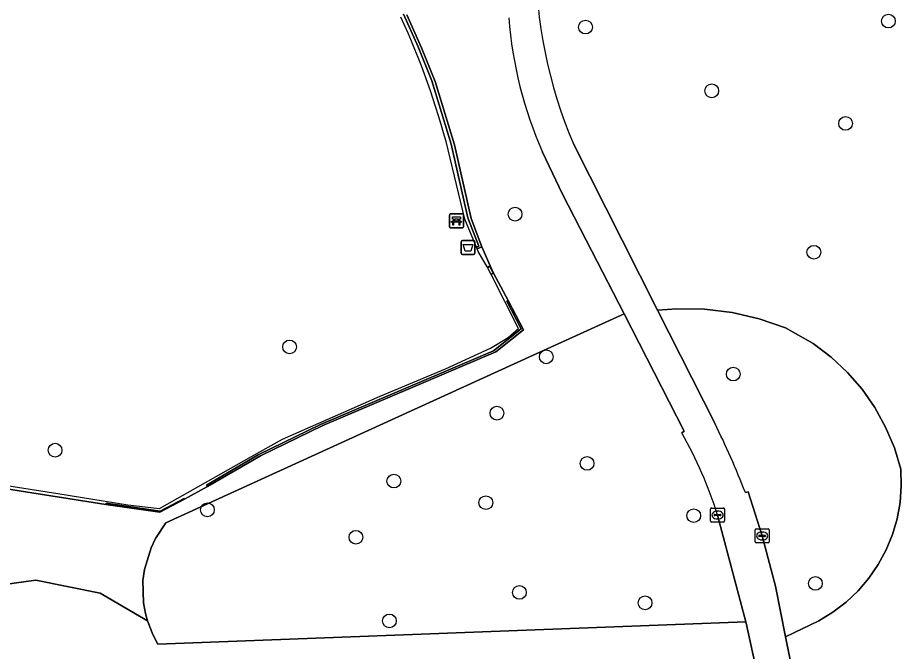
# Model space of a CAD drawing. Extents: x 160732 to 162107, y 387428 to 388479.
# Drawn here: x 160842.6 to 160905.5, y 387720.7 to 387765.8 of the extents above; entities that cross this region are included whole.
import ezdxf

# ---------------------------------------------------------------- set-up
doc = ezdxf.new("R2010")
doc.units = 0
for name, color, linetype in [('IMGEO_Afvalbak', 7, 'Continuous'), ('IMGEO_Bank', 7, 'Continuous'), ('IMGEO_Boom', 7, 'Continuous'), ('IMGEO_Gemengd_bos', 7, 'Continuous'), ('IMGEO_Groenvoorziening', 7, 'Continuous'), ('IMGEO_Haag', 7, 'Continuous'), ('IMGEO_Hek', 7, 'Continuous'), ('IMGEO_Kolk', 7, 'Continuous'), ('IMGEO_Voetpad_open', 7, 'Continuous')]:
    doc.layers.add(name, color=color, linetype=linetype)

msp = doc.modelspace()

# ---------------------------------------------------------------- linework, layer by layer
at = {"layer": 'IMGEO_Afvalbak'}
for p, q in [((160874.14, 387749.072), (160874.14, 387749.872)), ((160874.14, 387749.872), (160874.14, 387749.072)), ((160874.24, 387749.972), (160875.03, 387749.972)), ((160875.03, 387749.972), (160874.24, 387749.972)), ((160875.13, 387749.872), (160875.13, 387749.072)), ((160875.13, 387749.072), (160875.13, 387749.872)), ((160875.03, 387748.972), (160874.24, 387748.972)), ((160874.24, 387748.972), (160875.03, 387748.972))]:
    msp.add_line(p, q, dxfattribs=at)
msp.add_lwpolyline([(160874.283, 387749.686), (160874.987, 387749.686), (160874.838, 387749.216), (160874.432, 387749.216), (160874.283, 387749.686)], dxfattribs=at)
for centre, start, end in [((160874.24, 387749.872), 90, 180), ((160874.24, 387749.872), 90, 180), ((160875.03, 387749.872), 0, 90), ((160875.03, 387749.872), 360, 90), ((160874.24, 387749.072), 180, 270), ((160874.24, 387749.072), 180, 270), ((160875.03, 387749.072), 270, 0), ((160875.03, 387749.072), 270, 0)]:
    msp.add_arc(centre, 0.1, start, end, dxfattribs=at)
at = {"layer": 'IMGEO_Bank'}
for p, q in [((160873.308, 387750.945), (160873.308, 387751.786)), ((160873.308, 387751.786), (160873.308, 387750.945)), ((160873.383, 387751.87), (160874.224, 387751.87)), ((160874.224, 387751.87), (160873.383, 387751.87)), ((160873.617, 387751.376), (160873.617, 387751.482)), ((160873.661, 387751.482), (160873.661, 387751.376)), ((160873.949, 387751.488), (160873.667, 387751.488)), ((160873.955, 387751.376), (160873.955, 387751.482)), ((160873.999, 387751.482), (160873.999, 387751.376)), ((160874.308, 387751.795), (160874.308, 387750.954)), ((160874.308, 387750.954), (160874.308, 387751.795)), ((160874.233, 387750.87), (160873.392, 387750.87)), ((160873.392, 387750.87), (160874.233, 387750.87)), ((160874.005, 387751.268), (160873.612, 387751.268)), ((160873.667, 387751.37), (160873.949, 387751.37))]:
    msp.add_line(p, q, dxfattribs=at)
for points in [[(160873.611, 387751.488), (160873.525, 387751.488), (160873.525, 387751.649), (160874.088, 387751.649), (160874.088, 387751.488), (160874.005, 387751.488)], [(160873.555, 387751.268), (160873.413, 387751.268), (160873.525, 387751.37), (160873.611, 387751.37)], [(160873.605, 387751.261), (160873.605, 387751.054), (160873.562, 387751.054), (160873.562, 387751.261)], [(160874.005, 387751.37), (160874.088, 387751.37), (160874.2, 387751.268), (160874.061, 387751.268)], [(160874.055, 387751.261), (160874.055, 387751.054), (160874.011, 387751.054), (160874.011, 387751.261)]]:
    msp.add_lwpolyline(points, dxfattribs=at)
for centre, radius, start, end in [((160873.386, 387751.792), 0.0779, 92.4484, 184.28452), ((160873.386, 387751.792), 0.0779, 92.4484, 184.28452), ((160873.61, 387751.481), 0.00671, 2.89567, 87.10433), ((160873.667, 387751.481), 0.00671, 92.89567, 177.10433), ((160873.949, 387751.481), 0.00671, 2.89567, 87.10433), ((160874.006, 387751.481), 0.00671, 92.89567, 177.10433), ((160874.23, 387751.792), 0.0779, 2.4484, 94.28452), ((160874.23, 387751.792), 0.0779, 2.4484, 94.28452), ((160873.386, 387750.948), 0.0779, 182.4484, 274.28452), ((160873.386, 387750.948), 0.0779, 182.4484, 274.28452), ((160873.555, 387751.261), 0.00671, 2.89567, 87.10433), ((160873.612, 387751.261), 0.00671, 92.89567, 177.10433), ((160873.61, 387751.377), 0.00671, 272.89567, 357.10433), ((160873.667, 387751.377), 0.00671, 182.89567, 267.10433), ((160873.949, 387751.377), 0.00671, 272.89567, 357.10433), ((160874.006, 387751.377), 0.00671, 182.89567, 267.10433), ((160874.004, 387751.261), 0.00671, 2.89567, 87.10433), ((160874.061, 387751.261), 0.00671, 92.89567, 177.10433), ((160874.23, 387750.948), 0.0779, 272.4484, 4.28452), ((160874.23, 387750.948), 0.0779, 272.4484, 4.28452)]:
    msp.add_arc(centre, radius, start, end, dxfattribs=at)
at = {"layer": 'IMGEO_Boom'}
for centre in [(160904.571, 387765.606), (160883, 387765.171), (160891.988, 387760.632), (160901.523, 387758.314), (160877.985, 387751.846), (160899.263, 387749.13), (160861.925, 387742.393), (160880.207, 387741.685), (160893.525, 387740.454), (160876.69, 387737.67), (160845.223, 387735.032), (160883.114, 387734.089), (160869.352, 387732.83), (160856.072, 387730.783), (160875.903, 387731.294), (160890.706, 387730.368), (160866.647, 387728.828), (160899.377, 387725.543), (160878.289, 387724.905), (160887.24, 387724.157), (160869.034, 387722.871)]:
    msp.add_circle(centre, 0.489, dxfattribs=at)
at = {"layer": 'IMGEO_Gemengd_bos'}
for points in [[(160870.28, 387766.052), (160871.32, 387763.706), (160872.299, 387761.289), (160873.672, 387756.788), (160874.861, 387751.529), (160875.627, 387749.518), (160876.213, 387748.165), (160876.458, 387747.635), (160877.483, 387745.7), (160878.582, 387743.598), (160876.608, 387742.035), (160864.287, 387736.795), (160859.845, 387734.626), (160856.074, 387732.434), (160854.449, 387731.538), (160852.69, 387730.61), (160848.844, 387731.158), (160841.776, 387732.282)], [(160853.124, 387729.855), (160879.232, 387741.77), (160885.747, 387744.743), (160883.047, 387750), (160881.367, 387753.27), (160879.947, 387756.267)], [(160837.821, 387724.94), (160843.856, 387725.764), (160848.429, 387724.849), (160851.798, 387722.887), (160851.658, 387723.395), (160851.517, 387724.17), (160851.481, 387725.742), (160851.586, 387726.523), (160852.064, 387728.087), (160852.378, 387728.739), (160853.124, 387729.855)]]:
    msp.add_lwpolyline(points, dxfattribs=at)
msp.add_arc((160906.476, 387768.025), 29.018, 184.30898, 203.90422, dxfattribs=at)
at = {"layer": 'IMGEO_Groenvoorziening'}
for points in [[(160841.776, 387732.282), (160848.844, 387731.158), (160848.857, 387731.249), (160852.714, 387730.699), (160854.416, 387731.601), (160854.449, 387731.538), (160856.074, 387732.434), (160856, 387732.549), (160859.69, 387734.694), (160864.132, 387736.863), (160876.453, 387742.103), (160878.427, 387743.666), (160877.389, 387745.652), (160877.483, 387745.7), (160876.458, 387747.635), (160876.285, 387747.542), (160876.271, 387747.57), (160876.416, 387747.648), (160876.195, 387748.125), (160876.034, 387748.039), (160876.022, 387748.063), (160876.213, 387748.165), (160875.627, 387749.518), (160875.286, 387749.375), (160875.234, 387749.501), (160875.395, 387749.571), (160874.629, 387751.582), (160873.44, 387756.841), (160872.067, 387761.342), (160871.088, 387763.759), (160870.048, 387766.105)], [(160870.048, 387766.105), (160871.088, 387763.759), (160872.067, 387761.342), (160873.44, 387756.841), (160874.629, 387751.582), (160875.395, 387749.571), (160875.234, 387749.501), (160875.286, 387749.375), (160875.627, 387749.518), (160874.861, 387751.529), (160873.672, 387756.788), (160872.299, 387761.289), (160871.32, 387763.706), (160870.28, 387766.052)], [(160882.14, 387756.862), (160885.611, 387750), (160888.139, 387745.003), (160889.505, 387745.099), (160891.481, 387745.07), (160893.444, 387744.835), (160895.372, 387744.395), (160897.243, 387743.757), (160899.219, 387742.625), (160900.489, 387741.665), (160901.652, 387740.577), (160902.694, 387739.374), (160903.605, 387738.069), (160904.374, 387736.675), (160904.994, 387735.209), (160905.457, 387733.686), (160905.492, 387732.487), (160905.401, 387731.311), (160905.188, 387730.151), (160904.855, 387729.019), (160904.406, 387727.929), (160903.845, 387726.891), (160903.179, 387725.918), (160902.414, 387725.02), (160901.56, 387724.206), (160900.625, 387723.487), (160899.621, 387722.868), (160897.25, 387721.734), (160898.123, 387717.416)], [(160894.384, 387732.009), (160894.581, 387732.068), (160895.579, 387728.924), (160896.521, 387725.337), (160897.25, 387721.734), (160899.621, 387722.868), (160900.625, 387723.487), (160901.56, 387724.206), (160902.414, 387725.02), (160903.179, 387725.918), (160903.845, 387726.891), (160904.406, 387727.929), (160904.855, 387729.019), (160905.188, 387730.151), (160905.401, 387731.311), (160905.492, 387732.487), (160905.457, 387733.686), (160904.994, 387735.209), (160904.374, 387736.675), (160903.605, 387738.069), (160902.694, 387739.374), (160901.652, 387740.577), (160900.489, 387741.665), (160899.219, 387742.625), (160897.243, 387743.757), (160895.372, 387744.395), (160893.444, 387744.835), (160891.481, 387745.07), (160889.505, 387745.099), (160888.139, 387745.003), (160892.209, 387736.956)], [(160889.865, 387736.266), (160890.038, 387736.389), (160885.747, 387744.743), (160879.232, 387741.77), (160853.124, 387729.855), (160852.378, 387728.739), (160852.064, 387728.087), (160851.586, 387726.523), (160851.481, 387725.742), (160851.517, 387724.17), (160851.658, 387723.395), (160851.798, 387722.887), (160852.179, 387721.911), (160852.553, 387721.218), (160894.415, 387722.812), (160892.406, 387730.415)], [(160895.38, 387718.372), (160894.443, 387722.707), (160894.415, 387722.812), (160852.553, 387721.218), (160852.179, 387721.911), (160851.798, 387722.887), (160848.429, 387724.849), (160843.856, 387725.764), (160837.821, 387724.94), (160831.695, 387724.483), (160818.344, 387729.698), (160809.108, 387731.529), (160804.079, 387732.169), (160801.627, 387731.791), (160805.094, 387677.162), (160805.546, 387675.076), (160809.285, 387663.427)]]:
    msp.add_lwpolyline(points, dxfattribs=at)
for points in [[(160876.213, 387748.165), (160876.022, 387748.063), (160876.034, 387748.039), (160876.195, 387748.125), (160876.416, 387747.648), (160876.271, 387747.57), (160876.285, 387747.542), (160876.458, 387747.635)], [(160877.483, 387745.7), (160877.389, 387745.652), (160878.427, 387743.666), (160876.453, 387742.103), (160864.132, 387736.863), (160859.69, 387734.694), (160856, 387732.549), (160856.074, 387732.434), (160859.845, 387734.626), (160864.287, 387736.795), (160876.608, 387742.035), (160878.582, 387743.598)], [(160848.857, 387731.249), (160848.844, 387731.158), (160852.69, 387730.61), (160854.449, 387731.538), (160854.416, 387731.601), (160852.714, 387730.699)]]:
    msp.add_lwpolyline(points, close=True, dxfattribs=at)
for centre, radius, start, end in [((160912.669, 387769.923), 33.205, 179.62946, 203.16299), ((160835.225, 387708.951), 63.494, 21.29422, 26.17216), ((160862.556, 387720.929), 31.321, 17.62983, 29.31931)]:
    msp.add_arc(centre, radius, start, end, dxfattribs=at)
at = {"layer": 'IMGEO_Haag'}
msp.add_lwpolyline([(160870.048, 387766.105), (160871.088, 387763.759), (160872.067, 387761.342), (160873.44, 387756.841), (160874.629, 387751.582), (160875.395, 387749.571), (160875.234, 387749.501), (160875.286, 387749.375), (160875.627, 387749.518), (160874.861, 387751.529), (160873.672, 387756.788), (160872.299, 387761.289), (160871.32, 387763.706), (160870.28, 387766.052)], dxfattribs=at)
for points in [[(160876.458, 387747.635), (160876.213, 387748.165), (160876.022, 387748.063), (160876.034, 387748.039), (160876.195, 387748.125), (160876.416, 387747.648), (160876.271, 387747.57), (160876.285, 387747.542)], [(160877.483, 387745.7), (160877.389, 387745.652), (160878.427, 387743.666), (160876.453, 387742.103), (160864.132, 387736.863), (160859.69, 387734.694), (160856, 387732.549), (160856.074, 387732.434), (160859.845, 387734.626), (160864.287, 387736.795), (160876.608, 387742.035), (160878.582, 387743.598)], [(160848.857, 387731.249), (160848.844, 387731.158), (160852.69, 387730.61), (160854.449, 387731.538), (160854.416, 387731.601), (160852.714, 387730.699)]]:
    msp.add_lwpolyline(points, close=True, dxfattribs=at)
at = {"layer": 'IMGEO_Hek'}
msp.add_lwpolyline([(160798.739, 387794.691), (160798.948, 387791.487), (160801.281, 387761.287), (160802.998, 387738.356), (160832.991, 387733.887), (160845.42, 387731.945), (160850.403, 387731.141), (160852.659, 387730.878), (160859.215, 387734.591), (160861.413, 387735.806), (160868.366, 387738.892), (160873.04, 387740.825), (160876.236, 387742.297), (160877.484, 387743.058), (160878.225, 387743.692), (160876.281, 387747.542), (160876.268, 387747.57), (160876.018, 387748.063), (160875.984, 387748.132), (160875.364, 387749.18), (160875.283, 387749.375), (160874.406, 387751.487), (160873.229, 387756.424)], dxfattribs=at)
msp.add_arc((160817.102, 387741.761), 58.011, 14.64126, 24.57972, dxfattribs=at)
at = {"layer": 'IMGEO_Kolk'}
for p, q in [((160891.904, 387729.988), (160891.904, 387730.84)), ((160891.979, 387730.914), (160892.831, 387730.914)), ((160892.392, 387730.694), (160892.417, 387730.694)), ((160892.905, 387730.84), (160892.905, 387729.988)), ((160892.163, 387730.408), (160892.163, 387730.42)), ((160892.601, 387730.371), (160892.203, 387730.371)), ((160892.206, 387730.457), (160892.604, 387730.457)), ((160892.415, 387730.134), (160892.39, 387730.134)), ((160892.647, 387730.42), (160892.647, 387730.408)), ((160892.831, 387729.914), (160891.979, 387729.914)), ((160895.153, 387729.424), (160896.005, 387729.424)), ((160895.078, 387728.498), (160895.078, 387729.35)), ((160895.337, 387728.918), (160895.337, 387728.93)), ((160895.775, 387728.881), (160895.377, 387728.881)), ((160895.38, 387728.967), (160895.778, 387728.967)), ((160895.566, 387729.204), (160895.591, 387729.204)), ((160895.821, 387728.93), (160895.821, 387728.918)), ((160896.079, 387729.35), (160896.079, 387728.498)), ((160896.005, 387728.424), (160895.153, 387728.424)), ((160895.589, 387728.644), (160895.564, 387728.644))]:
    msp.add_line(p, q, dxfattribs=at)
for points in [[(160891.904, 387729.988), (160891.904, 387730.84)], [(160891.979, 387730.914), (160892.831, 387730.914)], [(160892.905, 387730.84), (160892.905, 387729.988)], [(160892.831, 387729.914), (160891.979, 387729.914)], [(160895.153, 387729.424), (160896.005, 387729.424)], [(160895.078, 387728.498), (160895.078, 387729.35)], [(160896.079, 387729.35), (160896.079, 387728.498)], [(160896.005, 387728.424), (160895.153, 387728.424)]]:
    msp.add_lwpolyline(points, dxfattribs=at)
for centre, radius, start, end in [((160891.981, 387730.838), 0.0765, 91.55205, 178.44795), ((160891.981, 387730.838), 0.0765, 91.55205, 178.44795), ((160892.829, 387730.838), 0.0765, 1.55205, 88.44795), ((160892.829, 387730.838), 0.0765, 1.55205, 88.44795), ((160892.203, 387730.417), 0.0403, 85.87752, 175.75265), ((160892.2, 387730.407), 0.0366, 178.93798, 274.71019), ((160892.604, 387730.414), 0.043, 264.86636, 352.45326), ((160892.608, 387730.419), 0.0386, 1.73085, 96.63898), ((160891.981, 387729.99), 0.0765, 181.55205, 268.44795), ((160891.981, 387729.99), 0.0765, 181.55205, 268.44795), ((160892.829, 387729.99), 0.0765, 271.55205, 358.44795), ((160892.829, 387729.99), 0.0765, 271.55205, 358.44795), ((160895.155, 387729.348), 0.0765, 91.55205, 178.44795), ((160895.155, 387729.348), 0.0765, 91.55205, 178.44795), ((160896.003, 387729.348), 0.0765, 1.55205, 88.44795), ((160896.003, 387729.348), 0.0765, 1.55205, 88.44795), ((160895.377, 387728.927), 0.0403, 85.87752, 175.75265), ((160895.374, 387728.917), 0.0366, 178.93798, 274.71019), ((160895.778, 387728.924), 0.043, 264.86636, 352.45326), ((160895.782, 387728.929), 0.0386, 1.73085, 96.63898), ((160895.155, 387728.5), 0.0765, 181.55205, 268.44795), ((160895.155, 387728.5), 0.0765, 181.55205, 268.44795), ((160896.003, 387728.5), 0.0765, 271.55205, 358.44795), ((160896.003, 387728.5), 0.0765, 271.55205, 358.44795)]:
    msp.add_arc(centre, radius, start, end, dxfattribs=at)
for centre, major_axis, ratio, start_param, end_param in [((160892.391, 387730.414), (-0.387, 0.002), 0.722429, 4.712389, 7.853982), ((160892.416, 387730.414), (-0.39, 0.002), 0.717154, 1.570796, 4.712389), ((160895.565, 387728.924), (-0.387, 0.002), 0.722429, 4.712389, 7.853982), ((160895.59, 387728.924), (-0.39, 0.002), 0.717154, 1.570796, 4.712389)]:
    msp.add_ellipse(centre, major_axis=major_axis, ratio=ratio, start_param=start_param, end_param=end_param, dxfattribs=at)
at = {"layer": 'IMGEO_Voetpad_open'}
for points in [[(160892.209, 387736.956), (160888.139, 387745.003), (160885.611, 387750), (160882.14, 387756.862)], [(160879.947, 387756.267), (160881.367, 387753.27), (160883.047, 387750), (160885.747, 387744.743), (160890.038, 387736.389), (160889.865, 387736.266)], [(160896.909, 387681.089), (160898.404, 387703.543), (160898.503, 387705.782), (160898.558, 387714.114), (160898.123, 387717.416), (160897.25, 387721.734), (160896.521, 387725.337), (160895.579, 387728.924), (160894.581, 387732.068), (160894.384, 387732.009)], [(160892.406, 387730.415), (160894.415, 387722.812), (160894.443, 387722.707), (160895.38, 387718.372)]]:
    msp.add_lwpolyline(points, dxfattribs=at)
for centre, radius, start, end in [((160912.669, 387769.923), 33.205, 179.62946, 203.16299), ((160906.476, 387768.025), 29.018, 184.30898, 203.90422), ((160835.225, 387708.951), 63.494, 21.29422, 26.17216), ((160862.556, 387720.929), 31.321, 17.62983, 29.31931)]:
    msp.add_arc(centre, radius, start, end, dxfattribs=at)

doc.saveas('drawing.dxf')
